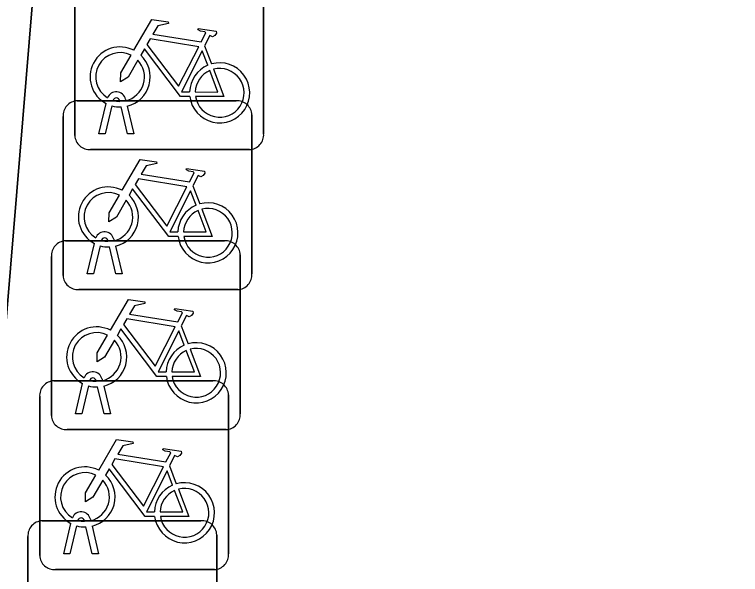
# Model space of a CAD drawing. Extents: x 160663 to 161506, y 382245 to 383291.
# Drawn here: x 161167.797 to 161171.638, y 382900.245 to 382903.209 of the extents above; entities that cross this region are included whole.
import ezdxf

# ---------------------------------------------------------------- set-up
doc = ezdxf.new("R2010")
doc.units = 0
for name, color, linetype in [('IMGEO_Fietsenrek', 7, 'Continuous'), ('IMGEO_Muur', 7, 'Continuous'), ('IMGEO_Voetpad_open', 7, 'Continuous')]:
    doc.layers.add(name, color=color, linetype=linetype)

msp = doc.modelspace()

# ---------------------------------------------------------------- linework, layer by layer
at = {"layer": 'IMGEO_Fietsenrek'}
for p, q in [((161168.1165, 382902.5689), (161168.1165, 382903.4098)), ((161168.1165, 382903.4098), (161168.1165, 382902.5689)), ((161169.1155, 382903.4191), (161169.1155, 382902.5782)), ((161169.1155, 382902.5782), (161169.1155, 382903.4191)), ((161168.8032, 382903.0432), (161168.8395, 382902.948)), ((161168.1289, 382902.7525), (161168.9698, 382902.7525)), ((161168.9698, 382902.7525), (161168.1289, 382902.7525)), ((161168.3539, 382902.7499), (161168.3529, 382902.7542)), ((161168.3846, 382902.7614), (161168.3864, 382902.7535)), ((161168.2435, 382902.5783), (161168.2818, 382902.7383)), ((161168.3122, 382902.7261), (161168.2769, 382902.5783)), ((161168.395, 382902.5783), (161168.3611, 382902.72)), ((161168.3934, 382902.7243), (161168.4284, 382902.5783)), ((161168.0545, 382901.8279), (161168.0545, 382902.6688)), ((161168.0545, 382902.6688), (161168.0545, 382901.8279)), ((161169.0535, 382902.6781), (161169.0535, 382901.8372)), ((161169.0535, 382901.8372), (161169.0535, 382902.6781)), ((161168.2769, 382902.5783), (161168.2435, 382902.5783)), ((161168.4284, 382902.5783), (161168.395, 382902.5783)), ((161169.0411, 382902.4945), (161168.2002, 382902.4945)), ((161168.2002, 382902.4945), (161169.0411, 382902.4945)), ((161168.7412, 382902.3022), (161168.7775, 382902.207)), ((161168.2919, 382902.0089), (161168.2909, 382902.0132)), ((161168.3226, 382902.0204), (161168.3244, 382902.0125)), ((161168.0669, 382902.0115), (161168.9078, 382902.0115)), ((161168.9078, 382902.0115), (161168.0669, 382902.0115)), ((161168.1815, 382901.8373), (161168.2198, 382901.9973)), ((161168.2502, 382901.9851), (161168.2149, 382901.8373)), ((161168.333, 382901.8373), (161168.2991, 382901.979)), ((161168.3314, 382901.9833), (161168.3664, 382901.8373)), ((161168.9915, 382901.9371), (161168.9915, 382901.0962)), ((161168.9915, 382901.0962), (161168.9915, 382901.9371)), ((161167.9925, 382901.0869), (161167.9925, 382901.9278)), ((161167.9925, 382901.9278), (161167.9925, 382901.0869)), ((161168.2149, 382901.8373), (161168.1815, 382901.8373)), ((161168.3664, 382901.8373), (161168.333, 382901.8373)), ((161168.9791, 382901.7535), (161168.1382, 382901.7535)), ((161168.1382, 382901.7535), (161168.9791, 382901.7535)), ((161168.6792, 382901.5612), (161168.7155, 382901.466)), ((161168.0049, 382901.2705), (161168.8458, 382901.2705)), ((161168.8458, 382901.2705), (161168.0049, 382901.2705)), ((161168.1195, 382901.0963), (161168.1578, 382901.2563)), ((161168.1882, 382901.2441), (161168.1529, 382901.0963)), ((161168.2299, 382901.2679), (161168.2289, 382901.2722)), ((161168.2606, 382901.2794), (161168.2624, 382901.2715)), ((161168.271, 382901.0963), (161168.2371, 382901.238)), ((161168.2694, 382901.2423), (161168.3044, 382901.0963)), ((161167.9305, 382900.3459), (161167.9305, 382901.1868)), ((161167.9305, 382901.1868), (161167.9305, 382900.3459)), ((161168.9295, 382901.1961), (161168.9295, 382900.3552)), ((161168.9295, 382900.3552), (161168.9295, 382901.1961)), ((161168.1529, 382901.0963), (161168.1195, 382901.0963)), ((161168.3044, 382901.0963), (161168.271, 382901.0963)), ((161168.9171, 382901.0125), (161168.0762, 382901.0125)), ((161168.0762, 382901.0125), (161168.9171, 382901.0125)), ((161168.6172, 382900.8202), (161168.6535, 382900.725)), ((161167.9429, 382900.5295), (161168.7838, 382900.5295)), ((161168.7838, 382900.5295), (161167.9429, 382900.5295)), ((161168.0575, 382900.3553), (161168.0958, 382900.5153)), ((161168.1679, 382900.5269), (161168.1669, 382900.5312)), ((161168.1986, 382900.5384), (161168.2004, 382900.5305)), ((161168.1262, 382900.5031), (161168.0909, 382900.3553)), ((161168.209, 382900.3553), (161168.1751, 382900.497)), ((161168.2074, 382900.5013), (161168.2424, 382900.3553)), ((161167.8685, 382899.6049), (161167.8685, 382900.4458)), ((161167.8685, 382900.4458), (161167.8685, 382899.6049)), ((161168.8675, 382900.4551), (161168.8675, 382899.6142)), ((161168.8675, 382899.6142), (161168.8675, 382900.4551)), ((161168.0909, 382900.3553), (161168.0575, 382900.3553)), ((161168.2424, 382900.3553), (161168.209, 382900.3553)), ((161168.8551, 382900.2715), (161168.0142, 382900.2715)), ((161168.0142, 382900.2715), (161168.8551, 382900.2715))]:
    msp.add_line(p, q, dxfattribs=at)
for points in [[(161168.4291, 382903.0202), (161168.5238, 382903.1837), (161168.61, 382903.1699), (161168.6117, 382903.1612), (161168.5556, 382903.1503), (161168.5294, 382903.105), (161168.7846, 382903.0642)], [(161168.7846, 382903.0642), (161168.8096, 382903.113), (161168.8045, 382903.117), (161168.7813, 382903.1207), (161168.7686, 382903.1282), (161168.7676, 382903.1313), (161168.7698, 382903.1359), (161168.8646, 382903.1208), (161168.8669, 382903.1105), (161168.8575, 382903.0981), (161168.8451, 382903.0917), (161168.8306, 382903.0979), (161168.8032, 382903.0432)], [(161168.7717, 382903.039), (161168.5149, 382903.08), (161168.4982, 382903.0512), (161168.6652, 382902.8309), (161168.7717, 382903.039)], [(161168.7248, 382902.7755), (161168.6751, 382902.7756), (161168.4844, 382903.0273), (161168.4654, 382902.9945)], [(161168.8197, 382902.941), (161168.7904, 382903.0178), (161168.681, 382902.7997), (161168.7237, 382902.7996)], [(161168.4498, 382902.9677), (161168.3982, 382902.8785), (161168.3583, 382902.8525), (161168.3595, 382902.9), (161168.414, 382902.9942)], [(161168.7537, 382902.7995), (161168.8736, 382902.7993), (161168.8304, 382902.9129)], [(161168.8502, 382902.9198), (161168.9052, 382902.7752), (161168.7551, 382902.7755)], [(161168.3671, 382902.2792), (161168.4618, 382902.4427), (161168.548, 382902.4289), (161168.5497, 382902.4202), (161168.4936, 382902.4093), (161168.4674, 382902.364), (161168.7226, 382902.3232)], [(161168.7226, 382902.3232), (161168.7476, 382902.372), (161168.7425, 382902.376), (161168.7193, 382902.3797), (161168.7066, 382902.3872), (161168.7056, 382902.3903), (161168.7078, 382902.3949), (161168.8026, 382902.3798), (161168.8049, 382902.3695), (161168.7955, 382902.3571), (161168.7831, 382902.3507), (161168.7686, 382902.3569), (161168.7412, 382902.3022)], [(161168.7097, 382902.298), (161168.4529, 382902.339), (161168.4362, 382902.3102), (161168.6032, 382902.0899), (161168.7097, 382902.298)], [(161168.6628, 382902.0345), (161168.6131, 382902.0346), (161168.4224, 382902.2863), (161168.4034, 382902.2535)], [(161168.3878, 382902.2267), (161168.3362, 382902.1375), (161168.2963, 382902.1115), (161168.2975, 382902.159), (161168.352, 382902.2532)], [(161168.7577, 382902.2), (161168.7284, 382902.2768), (161168.619, 382902.0587), (161168.6617, 382902.0586)], [(161168.6917, 382902.0585), (161168.8116, 382902.0583), (161168.7684, 382902.1719)], [(161168.7882, 382902.1788), (161168.8432, 382902.0342), (161168.6931, 382902.0345)], [(161168.3051, 382901.5382), (161168.3998, 382901.7017), (161168.486, 382901.6879), (161168.4877, 382901.6792), (161168.4316, 382901.6683), (161168.4054, 382901.623), (161168.6606, 382901.5822)], [(161168.6606, 382901.5822), (161168.6856, 382901.631), (161168.6805, 382901.635), (161168.6573, 382901.6387), (161168.6446, 382901.6462), (161168.6436, 382901.6493), (161168.6458, 382901.6539), (161168.7406, 382901.6388), (161168.7429, 382901.6285), (161168.7335, 382901.6161), (161168.7211, 382901.6097), (161168.7066, 382901.6159), (161168.6792, 382901.5612)], [(161168.6477, 382901.557), (161168.3909, 382901.598), (161168.3742, 382901.5692), (161168.5412, 382901.3489), (161168.6477, 382901.557)], [(161168.6008, 382901.2935), (161168.5511, 382901.2936), (161168.3604, 382901.5453), (161168.3414, 382901.5125)], [(161168.6957, 382901.459), (161168.6664, 382901.5358), (161168.557, 382901.3177), (161168.5997, 382901.3176)], [(161168.3258, 382901.4857), (161168.2742, 382901.3965), (161168.2343, 382901.3705), (161168.2355, 382901.418), (161168.29, 382901.5122)], [(161168.7262, 382901.4378), (161168.7812, 382901.2932), (161168.6311, 382901.2935)], [(161168.6297, 382901.3175), (161168.7496, 382901.3173), (161168.7064, 382901.4309)], [(161168.2431, 382900.7972), (161168.3378, 382900.9607), (161168.424, 382900.9469), (161168.4257, 382900.9382), (161168.3696, 382900.9273), (161168.3434, 382900.882), (161168.5986, 382900.8412)], [(161168.5986, 382900.8412), (161168.6236, 382900.89), (161168.6185, 382900.894), (161168.5953, 382900.8977), (161168.5826, 382900.9052), (161168.5816, 382900.9083), (161168.5838, 382900.9129), (161168.6786, 382900.8978), (161168.6809, 382900.8875), (161168.6715, 382900.8751), (161168.6591, 382900.8687), (161168.6446, 382900.8749), (161168.6172, 382900.8202)], [(161168.5857, 382900.816), (161168.3289, 382900.857), (161168.3122, 382900.8282), (161168.4792, 382900.6079), (161168.5857, 382900.816)], [(161168.5388, 382900.5525), (161168.4891, 382900.5526), (161168.2984, 382900.8043), (161168.2794, 382900.7715)], [(161168.6337, 382900.718), (161168.6044, 382900.7948), (161168.495, 382900.5767), (161168.5377, 382900.5766)], [(161168.2638, 382900.7447), (161168.2122, 382900.6555), (161168.1723, 382900.6295), (161168.1735, 382900.677), (161168.228, 382900.7712)], [(161168.5677, 382900.5765), (161168.6876, 382900.5763), (161168.6444, 382900.6899)], [(161168.6642, 382900.6968), (161168.7192, 382900.5522), (161168.5691, 382900.5525)]]:
    msp.add_lwpolyline(points, dxfattribs=at)
for centre, radius, start, end in [((161168.3561, 382902.8789), 0.159, 62.6766, 242.1369), ((161168.3561, 382902.8789), 0.129, 63.3192, 238.903), ((161168.3561, 382902.8789), 0.159, 283.5766, 46.6042), ((161168.3561, 382902.8789), 0.129, 283.6043, 43.4302), ((161168.8827, 382902.7949), 0.159, 113.3408, 178.3217), ((161168.8827, 382902.7949), 0.159, 187.0065, 105.7708), ((161168.8827, 382902.7949), 0.129, 113.923, 177.9556), ((161168.8827, 382902.7949), 0.129, 188.6715, 104.5883), ((161168.3359, 382902.7503), 0.0499, 12.8025, 158.6934), ((161168.1322, 382902.6746), 0.0779, 92.4484, 184.2845), ((161168.1322, 382902.6746), 0.0779, 92.4484, 184.2845), ((161168.3359, 382902.7503), 0.0174, 12.8025, 163.4502), ((161168.3561, 382902.8789), 0.129, 253.415, 269.0204), ((161168.9756, 382902.6748), 0.0779, 2.4484, 94.2845), ((161168.9756, 382902.6748), 0.0779, 2.4484, 94.2845), ((161168.3561, 382902.8789), 0.159, 253.9967, 271.7867), ((161168.1944, 382902.5722), 0.0779, 182.4484, 274.2845), ((161168.1944, 382902.5722), 0.0779, 182.4484, 274.2845), ((161169.0378, 382902.5724), 0.0779, 272.4484, 4.2845), ((161169.0378, 382902.5724), 0.0779, 272.4484, 4.2845), ((161168.2941, 382902.1379), 0.159, 62.6766, 242.1369), ((161168.2941, 382902.1379), 0.129, 63.3192, 238.903), ((161168.2941, 382902.1379), 0.159, 283.5766, 46.6042), ((161168.2941, 382902.1379), 0.129, 283.6043, 43.4302), ((161168.8207, 382902.0539), 0.159, 187.0065, 105.7708), ((161168.8207, 382902.0539), 0.159, 113.3408, 178.3217), ((161168.8207, 382902.0539), 0.129, 113.923, 177.9556), ((161168.8207, 382902.0539), 0.129, 188.6715, 104.5883), ((161168.2739, 382902.0093), 0.0499, 12.8025, 158.6934), ((161168.2739, 382902.0093), 0.0174, 12.8025, 163.4502), ((161168.2941, 382902.1379), 0.129, 253.415, 269.0204), ((161168.9136, 382901.9338), 0.0779, 2.4484, 94.2845), ((161168.9136, 382901.9338), 0.0779, 2.4484, 94.2845), ((161168.0702, 382901.9336), 0.0779, 92.4484, 184.2845), ((161168.0702, 382901.9336), 0.0779, 92.4484, 184.2845), ((161168.2941, 382902.1379), 0.159, 253.9967, 271.7867), ((161168.1324, 382901.8312), 0.0779, 182.4484, 274.2845), ((161168.1324, 382901.8312), 0.0779, 182.4484, 274.2845), ((161168.9758, 382901.8314), 0.0779, 272.4484, 4.2845), ((161168.9758, 382901.8314), 0.0779, 272.4484, 4.2845), ((161168.2321, 382901.3969), 0.159, 62.6766, 242.1369), ((161168.2321, 382901.3969), 0.129, 63.3192, 238.903), ((161168.2321, 382901.3969), 0.159, 283.5766, 46.6042), ((161168.2321, 382901.3969), 0.129, 283.6043, 43.4302), ((161168.7587, 382901.3129), 0.159, 113.3408, 178.3217), ((161168.7587, 382901.3129), 0.159, 187.0065, 105.7708), ((161168.7587, 382901.3129), 0.129, 188.6715, 104.5883), ((161168.7587, 382901.3129), 0.129, 113.923, 177.9556), ((161168.2119, 382901.2683), 0.0499, 12.8025, 158.6934), ((161168.2119, 382901.2683), 0.0174, 12.8025, 163.4502), ((161168.0082, 382901.1926), 0.0779, 92.4484, 184.2845), ((161168.0082, 382901.1926), 0.0779, 92.4484, 184.2845), ((161168.2321, 382901.3969), 0.159, 253.9967, 271.7867), ((161168.2321, 382901.3969), 0.129, 253.415, 269.0204), ((161168.8516, 382901.1928), 0.0779, 2.4484, 94.2845), ((161168.8516, 382901.1928), 0.0779, 2.4484, 94.2845), ((161168.9138, 382901.0904), 0.0779, 272.4484, 4.2845), ((161168.9138, 382901.0904), 0.0779, 272.4484, 4.2845), ((161168.0704, 382901.0902), 0.0779, 182.4484, 274.2845), ((161168.0704, 382901.0902), 0.0779, 182.4484, 274.2845), ((161168.1701, 382900.6559), 0.159, 62.6766, 242.1369), ((161168.1701, 382900.6559), 0.129, 63.3192, 238.903), ((161168.1701, 382900.6559), 0.129, 283.6043, 43.4302), ((161168.1701, 382900.6559), 0.159, 283.5766, 46.6042), ((161168.6967, 382900.5719), 0.159, 113.3408, 178.3217), ((161168.6967, 382900.5719), 0.159, 187.0065, 105.7708), ((161168.6967, 382900.5719), 0.129, 113.923, 177.9556), ((161168.6967, 382900.5719), 0.129, 188.6715, 104.5883), ((161168.1499, 382900.5273), 0.0499, 12.8025, 158.6934), ((161167.9462, 382900.4516), 0.0779, 92.4484, 184.2845), ((161167.9462, 382900.4516), 0.0779, 92.4484, 184.2845), ((161168.1499, 382900.5273), 0.0174, 12.8025, 163.4502), ((161168.1701, 382900.6559), 0.129, 253.415, 269.0204), ((161168.7896, 382900.4518), 0.0779, 2.4484, 94.2845), ((161168.7896, 382900.4518), 0.0779, 2.4484, 94.2845), ((161168.1701, 382900.6559), 0.159, 253.9967, 271.7867), ((161168.0084, 382900.3492), 0.0779, 182.4484, 274.2845), ((161168.0084, 382900.3492), 0.0779, 182.4484, 274.2845), ((161168.8518, 382900.3494), 0.0779, 272.4484, 4.2845), ((161168.8518, 382900.3494), 0.0779, 272.4484, 4.2845)]:
    msp.add_arc(centre, radius, start, end, dxfattribs=at)
at = {"layer": 'IMGEO_Muur'}
msp.add_lwpolyline([(161168.527, 382938.298), (161168.502, 382937.978), (161169.897, 382937.811), (161169.311, 382930.933), (161170.764, 382930.783), (161170.605, 382929.186), (161169.505, 382915.825), (161168.612, 382915.876), (161166.405, 382889.176), (161166.726, 382889.033), (161180.806, 382883.847), (161180.917, 382884.147), (161166.744, 382889.392), (161168.905, 382915.539), (161169.798, 382915.487), (161170.924, 382929.16), (161171.114, 382931.069), (161169.657, 382931.219), (161169.816, 382933.09), (161170.242, 382938.092)], close=True, dxfattribs=at)
at = {"layer": 'IMGEO_Voetpad_open'}
msp.add_lwpolyline([(161170.924, 382929.16), (161169.798, 382915.487), (161168.905, 382915.539), (161166.744, 382889.392), (161180.917, 382884.147), (161180.664, 382890.325), (161175.546, 382890.186), (161174.848, 382908.173), (161174.112, 382927.054), (161180.029, 382927.248), (161186.012, 382927.483)], dxfattribs=at)

doc.saveas('drawing.dxf')
